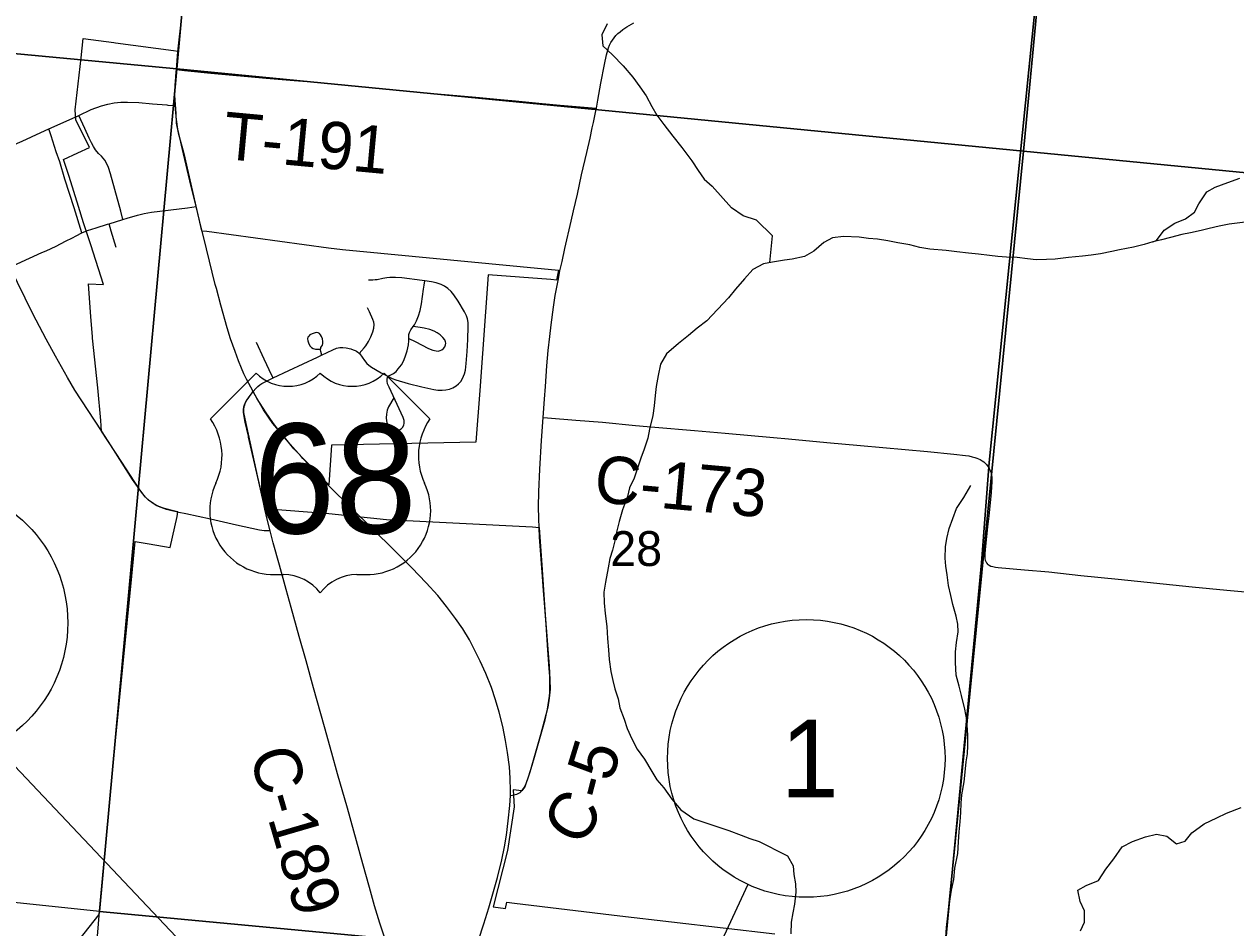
# Model space of a CAD drawing. Extents: x 0 to 1101, y 0 to 440.
# Drawn here: x 221.27 to 264.92, y 306.8 to 339.33 of the extents above; entities that cross this region are included whole.
import ezdxf

# ---------------------------------------------------------------- set-up
doc = ezdxf.new("R2010")
doc.units = 0
for name, color, linetype in [('GM_X_City_Street', 7, 'Continuous'), ('GM_X_Corporation', 7, 'Continuous'), ('GM_X_County_Road', 7, 'Continuous'), ('GM_X_County_Road_Text', 7, 'Continuous'), ('GM_X_Major_River', 7, 'Continuous'), ('GM_X_Minor_River', 7, 'Continuous'), ('GM_X_Section', 7, 'Continuous'), ('GM_X_Section_Text', 7, 'Continuous'), ('GM_X_State_Route', 7, 'Continuous'), ('GM_X_Township_Road', 7, 'Continuous'), ('GM_X_Township_Road_Text', 7, 'Continuous'), ('GM_X_US_Location', 7, 'Continuous'), ('GM_X_US_Route', 7, 'Continuous'), ('GM_X_US_Shield', 7, 'Continuous'), ('SH_Masking', 7, 'Continuous'), ('SH_Text', 7, 'Continuous')]:
    doc.layers.add(name, color=color, linetype=linetype)

msp = doc.modelspace()

# ---------------------------------------------------------------- linework, layer by layer
at = {"layer": 'GM_X_City_Street'}
msp.add_line((224.327, 332.148), (224.825, 332.3), dxfattribs=at)
for points in [[(224.825, 332.3), (224.741, 332.605), (224.529, 333.38), (224.379, 333.94), (224.306, 334.172), (224.245, 334.308), (224.167, 334.435), (224.048, 334.579), (223.941, 334.68), (223.838, 334.81), (223.761, 334.935), (223.691, 335.06), (223.603, 335.236), (223.454, 335.579), (223.228, 336.049)], [(224.825, 332.3), (224.98, 332.348), (225.351, 332.452), (225.582, 332.514), (225.85, 332.56), (227.145, 332.724), (227.463, 332.764)], [(223.339, 331.82), (223.54, 331.901), (223.856, 332), (224.268, 332.13), (224.327, 332.148)], [(224.577, 331.294), (224.403, 331.885), (224.327, 332.148)], [(229.516, 326.109), (229.612, 326.216), (229.687, 326.291), (229.757, 326.345), (229.832, 326.393), (230.232, 326.599), (230.795, 326.865), (231.828, 327.343), (231.983, 327.419), (232.38, 327.613), (232.514, 327.667), (232.577, 327.683), (232.636, 327.692), (232.691, 327.694), (232.744, 327.693), (232.87, 327.676), (233.032, 327.64), (233.12, 327.612), (233.186, 327.586), (233.235, 327.56), (233.286, 327.524), (233.334, 327.48), (233.354, 327.461), (233.528, 327.222), (233.614, 327.119), (233.685, 327.054), (233.779, 326.988), (234.126, 326.782), (234.368, 326.658), (234.522, 326.579), (234.658, 326.523), (235.101, 326.392), (235.59, 326.273), (236.028, 326.179), (236.167, 326.161), (236.32, 326.151), (236.454, 326.164), (236.584, 326.196), (236.709, 326.245), (236.826, 326.312), (236.917, 326.385), (236.994, 326.473), (237.054, 326.573), (237.125, 326.75), (237.16, 326.879), (237.195, 327.121), (237.23, 327.55), (237.244, 327.98), (237.267, 328.445), (237.261, 328.598), (237.236, 328.73), (237.2, 328.839), (237.134, 328.976), (236.901, 329.359), (236.745, 329.594), (236.648, 329.711), (236.535, 329.814), (236.409, 329.901), (236.289, 329.961), (236.11, 330.024), (235.943, 330.061), (235.702, 330.09), (235.608, 330.102), (234.869, 330.196), (234.644, 330.217), (234.531, 330.218), (234.436, 330.216), (234.33, 330.205), (234.192, 330.181), (233.982, 330.134), (233.913, 330.124), (233.829, 330.121), (233.676, 330.121)], [(234.368, 326.658), (234.47, 326.71), (234.574, 326.762), (234.663, 326.83), (234.744, 326.924), (234.858, 327.071), (234.933, 327.2), (234.997, 327.354), (235.063, 327.568), (235.109, 327.787), (235.123, 327.935), (235.125, 328.022), (235.128, 328.159), (235.145, 328.231), (235.195, 328.33), (235.279, 328.445), (235.326, 328.511), (235.406, 328.658), (235.476, 328.829), (235.535, 329.024), (235.581, 329.261), (235.656, 329.793), (235.679, 329.94), (235.702, 330.09)], [(233.334, 327.48), (233.513, 327.684), (233.57, 327.75), (233.667, 327.904), (233.759, 328.083), (233.824, 328.254), (233.858, 328.394), (233.871, 328.518), (233.862, 328.605), (233.83, 328.706), (233.706, 328.976), (233.636, 329.127)], [(235.125, 328.022), (235.356, 327.903), (235.838, 327.656), (235.994, 327.593), (236.103, 327.569), (236.178, 327.566), (236.251, 327.58), (236.319, 327.61), (236.377, 327.657), (236.421, 327.717), (236.447, 327.787), (236.452, 327.843), (236.444, 327.898), (236.416, 327.966), (236.349, 328.057), (236.256, 328.148), (236.15, 328.225), (236.035, 328.286), (235.876, 328.341), (235.676, 328.388), (235.528, 328.409), (235.279, 328.445)], [(230.232, 326.599), (230.193, 326.681), (229.911, 327.275), (229.631, 327.867)], [(231.983, 327.419), (231.973, 327.463), (231.954, 327.544), (231.944, 327.611), (231.949, 327.659), (231.958, 327.688), (231.982, 327.727), (232.008, 327.775), (232.028, 327.836), (232.031, 327.91), (232.016, 328.002), (231.981, 328.088), (231.943, 328.152), (231.904, 328.192), (231.855, 328.22), (231.801, 328.231), (231.746, 328.226), (231.64, 328.189), (231.558, 328.145), (231.517, 328.107), (231.488, 328.06), (231.476, 328.006), (231.486, 327.933), (231.524, 327.827), (231.57, 327.746), (231.62, 327.692), (231.683, 327.653), (231.757, 327.635), (231.852, 327.629), (231.933, 327.627)], [(234.579, 325.882), (234.39, 325.557), (234.348, 325.434), (234.319, 325.288), (234.309, 325.158), (234.316, 325.047), (234.344, 324.94), (234.392, 324.839), (234.439, 324.782), (234.498, 324.736), (234.566, 324.706), (234.64, 324.695), (234.714, 324.701), (234.784, 324.725), (234.847, 324.765), (234.899, 324.818), (234.942, 324.899), (234.957, 324.972), (234.953, 325.064), (234.922, 325.171), (234.631, 325.795), (234.41, 326.267), (234.361, 326.386), (234.345, 326.475), (234.345, 326.558), (234.368, 326.658)]]:
    msp.add_lwpolyline(points, dxfattribs=at)
at = {"layer": 'GM_X_Corporation'}
msp.add_lwpolyline([(219.682, 301.859), (223.961, 307.274), (224.33, 311.172), (224.497, 312.934), (225.14, 319.463), (225.268, 320.712), (225.764, 320.627), (226.52, 320.496), (226.773, 321.612), (226.805, 321.774), (226.746, 321.787), (226.716, 321.794), (226.687, 321.8), (226.326, 321.897), (226.119, 321.968), (225.939, 322.066), (225.749, 322.194), (225.634, 322.304), (225.536, 322.422), (225.403, 322.603), (224.779, 323.563), (224.047, 324.677), (224.021, 325.064), (223.915, 326.243), (223.728, 328.032), (223.724, 328.088), (223.672, 328.796), (223.579, 329.983), (224.12, 329.958), (223.662, 331.39), (223.513, 331.855), (223.407, 332.185), (223.221, 332.773), (223.053, 333.304), (222.881, 333.848), (222.687, 334.462), (223.2, 334.7), (223.621, 334.894), (223.131, 335.885), (223.096, 336.255), (223.243, 337.493), (223.317, 338.124), (223.389, 338.824), (224.493, 338.674), (224.556, 338.666), (226.64, 338.387), (226.798, 338.362), (226.736, 337.719), (226.696, 337.121), (226.684, 336.768), (226.724, 336.114), (226.746, 335.775), (226.812, 335.418), (227.015, 334.679), (227.489, 332.62), (227.655, 331.894), (227.851, 331.877), (232.224, 331.276), (232.735, 331.218), (240.513, 330.477), (240.44, 330.122), (240.24, 330.139), (237.987, 330.307), (237.678, 326.146), (237.54, 324.283), (232.336, 324.171), (232.247, 322.747), (231.964, 323.035), (230.983, 324.047), (230.591, 324.519), (230.225, 324.96), (229.888, 325.448), (229.509, 326.125), (229.441, 326.029), (229.36, 325.916), (229.322, 325.862), (229.256, 325.762), (229.231, 325.696), (229.217, 325.67), (229.201, 325.621), (229.178, 325.553), (229.172, 325.464), (229.168, 325.35), (229.275, 324.849), (229.394, 324.298), (229.674, 323.019), (229.933, 321.896), (232.241, 321.721), (234.315, 321.497), (239.584, 321.234), (239.816, 321.209), (239.915, 319.865), (240.042, 318.067), (240.182, 316.214), (240.207, 315.732), (240.212, 315.394), (240.185, 315.066), (240.131, 314.74), (239.996, 314.242), (239.863, 313.748), (239.478, 312.4), (239.3, 311.87), (239.2, 311.733), (238.884, 311.766), (238.924, 311.151), (238.677, 309.578), (238.167, 307.552), (238.612, 307.496), (238.65, 307.719), (238.932, 307.684), (242.722, 307.224), (248.316, 306.586)], dxfattribs=at)
at = {"layer": 'GM_X_County_Road'}
msp.add_line((240.502, 330.105), (240.57, 330.453), dxfattribs=at)
for points in [[(189.224, 280.089), (205.419, 278.858), (219.953, 277.58), (235.998, 275.889), (239.628, 275.54), (251.141, 274.543), (251.38, 274.519), (251.924, 280.12), (253.117, 292.401), (254.279, 304.355), (255.755, 319.941), (256.033, 323.55), (258.549, 348.4), (260.153, 364.832), (262.619, 390.471), (263.034, 394.781), (265.106, 419.025), (265.627, 425.107), (187.375, 425.107)], [(258.549, 348.4), (256.033, 323.55), (255.755, 319.941), (254.279, 304.355), (253.117, 292.401), (251.924, 280.12), (251.38, 274.519), (281.529, 271.532), (305.637, 269.297), (307.931, 269.05), (324.455, 267.133), (346.049, 265.027), (373.771, 262.138), (378.061, 261.761), (380.797, 261.323), (386.092, 260.749), (411.56, 258.243), (435.213, 255.629), (437.137, 278.176), (437.233, 279.3), (439.492, 305.784), (441.919, 334.219), (444.709, 367.542)], [(240.57, 330.453), (240.643, 330.785), (240.746, 331.258), (240.972, 332.236), (241.058, 332.618), (241.199, 333.217), (241.35, 333.909), (241.536, 334.719), (241.654, 335.235), (241.734, 335.599), (241.777, 335.8), (241.874, 336.274), (241.881, 336.311), (241.937, 336.604), (242.048, 337.209), (242.172, 337.887), (242.246, 338.232), (242.32, 338.479), (242.357, 338.576), (242.407, 338.68), (242.459, 338.762), (242.517, 338.846), (242.583, 338.924), (242.653, 338.994), (242.735, 339.063), (242.837, 339.141), (242.977, 339.236), (243.233, 339.385)], [(238.782, 311.558), (238.865, 311.576), (238.956, 311.599), (239.019, 311.616), (239.06, 311.632), (239.092, 311.65), (239.131, 311.676), (239.156, 311.696), (239.188, 311.727), (239.223, 311.767), (239.254, 311.809), (239.288, 311.862), (239.354, 312), (239.411, 312.16), (239.531, 312.534), (239.654, 312.945), (239.794, 313.447), (239.936, 313.949), (240.031, 314.29), (240.122, 314.673), (240.174, 314.987), (240.192, 315.138), (240.202, 315.286), (240.209, 315.567), (240.2, 315.865), (240.183, 316.139), (240.138, 316.797), (240.071, 317.724), (240.012, 318.505), (239.979, 318.932), (239.942, 319.452), (239.837, 320.864), (239.803, 321.533), (239.794, 321.961), (239.806, 322.5), (239.845, 323.318), (239.907, 324.341), (239.968, 325.168), (240.018, 325.828), (240.046, 326.292), (240.1, 327.034), (240.149, 327.59), (240.199, 328.09), (240.25, 328.515), (240.332, 329.141), (240.402, 329.562), (240.502, 330.105)], [(239.968, 325.168), (240.123, 325.157), (241.137, 325.081), (242.098, 325.001), (243.286, 324.89), (243.991, 324.826), (245.422, 324.709), (246.517, 324.61), (248.262, 324.449), (248.799, 324.401), (250.191, 324.274), (251.398, 324.167), (253.811, 323.943), (254.758, 323.857), (255.187, 323.808), (255.299, 323.788), (255.428, 323.761), (255.523, 323.733), (255.592, 323.709), (255.652, 323.685), (255.713, 323.655), (255.787, 323.609), (255.842, 323.571), (255.898, 323.521), (255.939, 323.477), (255.998, 323.402), (256.032, 323.348)], [(256.032, 323.348), (256.038, 323.337), (256.072, 323.267), (256.09, 323.208), (256.102, 323.156), (256.116, 323.089), (256.125, 323.024), (256.132, 322.939), (256.134, 322.852), (256.102, 322.477), (256.018, 321.624), (255.978, 321.234), (255.887, 320.419), (255.874, 320.254), (255.874, 320.196), (255.875, 320.146), (255.883, 320.088), (255.894, 320.039), (255.914, 319.989), (255.938, 319.945), (255.957, 319.922)], [(255.957, 319.922), (255.968, 319.908), (255.997, 319.881), (256.034, 319.852), (256.094, 319.823), (256.161, 319.802), (256.259, 319.781), (256.358, 319.768), (257.307, 319.689), (258.18, 319.61), (259.336, 319.489), (260.683, 319.348), (263.351, 319.079), (264.596, 318.953), (266.192, 318.806)]]:
    msp.add_lwpolyline(points, dxfattribs=at)
at = {"layer": 'GM_X_Major_River'}
for points in [[(265.264, 332.204), (264.683, 332.133), (264.318, 332.058), (263.964, 331.972), (263.668, 331.908), (263.291, 331.822), (262.972, 331.758), (262.572, 331.65), (262.241, 331.564), (261.934, 331.5), (261.614, 331.402), (261.237, 331.305), (260.736, 331.209), (260.45, 331.145), (260.051, 331.06), (259.71, 331.019), (259.402, 330.978), (258.89, 330.939), (258.411, 330.878), (258.104, 330.86), (257.729, 330.853), (257.411, 330.881), (257.048, 330.931), (256.661, 330.948), (256.343, 330.975), (256.048, 331.002), (255.651, 331.054), (255.288, 331.093), (254.868, 331.133), (254.482, 331.184), (253.891, 331.238), (253.54, 331.299), (253.177, 331.384), (252.746, 331.459), (252.383, 331.532), (252.009, 331.594), (251.691, 331.621), (251.35, 331.66), (250.782, 331.691), (250.395, 331.64), (250.074, 331.474), (249.717, 331.16), (249.385, 330.971), (248.94, 330.875), (248.655, 330.833), (248.222, 330.771), (247.903, 330.707), (247.514, 330.497), (247.213, 330.171), (246.89, 329.788), (246.647, 329.485), (245.858, 328.648)], [(245.858, 328.648), (245.512, 328.392), (245.2, 328.125), (244.842, 327.835), (244.403, 327.467), (244.192, 327.096), (244.105, 326.687), (244.041, 326.29), (244.001, 325.961), (243.96, 325.597), (243.92, 325.245), (243.797, 324.758), (243.734, 324.429), (243.602, 324.033), (243.483, 323.705), (243.362, 323.343), (243.242, 322.993), (243.077, 322.643), (243.003, 322.326), (242.824, 321.851), (242.702, 321.432), (242.617, 321.092), (242.542, 320.729), (242.457, 320.401), (242.371, 320.095), (242.309, 319.755), (242.208, 319.244), (242.156, 318.881), (242.161, 318.505), (242.2, 318.118), (242.26, 317.65), (242.286, 317.217), (242.324, 316.807), (242.341, 316.465), (242.402, 316.032), (242.476, 315.7), (242.55, 315.403), (242.669, 315.037), (242.731, 314.717), (242.883, 314.305), (242.991, 313.973), (243.155, 313.606), (243.353, 313.227), (243.62, 312.869), (243.885, 312.421), (244.062, 312.122), (244.307, 311.833), (244.596, 311.429), (244.919, 311.048), (245.392, 310.721)], [(245.392, 310.721), (246.659, 310.306), (247.1, 310.129), (247.405, 310.011), (247.745, 309.904), (248.038, 309.763), (248.411, 309.576), (248.772, 309.389), (248.972, 309.033), (249.001, 308.714), (249.053, 308.383), (249.072, 308.087), (249.02, 307.655), (248.959, 307.337), (248.897, 306.997), (248.891, 306.576)]]:
    msp.add_lwpolyline(points, dxfattribs=at)
at = {"layer": 'GM_X_Minor_River'}
for points in [[(242.269, 339.341), (242.08, 338.946), (242.119, 338.558), (242.466, 338.233), (242.846, 337.84), (243.191, 337.424), (243.447, 337.078), (243.68, 336.755), (243.878, 336.376), (244.055, 336.054), (244.31, 335.72), (244.633, 335.304), (244.956, 334.9), (245.323, 334.416), (245.544, 334.07), (245.767, 333.759), (246.058, 333.504)], [(261.934, 331.5), (262.059, 331.544), (262.337, 331.915), (262.728, 332.172), (263.105, 332.326), (263.438, 332.56), (263.59, 332.865), (263.881, 333.294), (264.179, 333.471), (264.636, 333.636), (265.07, 333.789)], [(248.127, 330.752), (248.224, 331.716), (247.653, 332.282), (247.166, 332.436), (246.749, 332.727), (246.058, 333.504)], [(254.472, 306.44), (254.5, 306.804), (254.553, 307.338), (254.604, 307.69), (254.678, 308.156), (254.763, 308.542), (254.803, 308.951), (254.902, 309.473), (254.93, 309.894), (254.958, 310.258), (254.986, 310.61), (255.014, 310.951), (255.03, 311.292), (255.045, 311.588), (255.132, 312.053), (255.171, 312.406), (255.21, 312.769), (255.248, 313.065), (255.264, 313.36), (255.269, 313.736), (255.231, 314.283), (255.157, 314.671), (255.039, 315.162), (254.953, 315.505), (254.845, 315.893), (254.817, 316.349), (254.823, 316.736), (254.862, 317.077), (254.912, 317.451), (254.905, 317.736), (254.841, 318.021), (254.722, 318.444), (254.658, 318.764), (254.572, 319.129), (254.521, 319.506), (254.469, 319.825), (254.45, 320.11), (254.456, 320.519), (254.505, 320.815), (254.59, 321.178), (254.72, 321.54), (254.862, 321.902), (255.118, 322.297), (255.374, 322.726)], [(259.331, 306.69), (259.471, 306.996), (259.466, 307.405), (259.311, 307.749), (259.226, 308.149), (259.524, 308.327), (259.97, 308.502), (260.237, 308.908), (260.527, 309.28), (260.829, 309.719), (261.195, 309.908), (261.664, 310.072), (262.063, 310.169), (262.437, 310.095), (262.786, 309.817), (263.094, 309.915), (263.337, 310.219), (263.785, 310.543), (264.243, 310.764), (264.587, 310.93), (265.113, 311.127)]]:
    msp.add_lwpolyline(points, dxfattribs=at)
at = {"layer": 'GM_X_Section'}
for points in [[(197.44, 370.951), (229.492, 367.804), (226.76, 337.722), (194.684, 340.756)], [(260.116, 364.815), (257.267, 334.765), (226.76, 337.722), (229.492, 367.804)], [(282.042, 362.903), (287.855, 339.988), (287.055, 331.875), (257.267, 334.765), (260.116, 364.815)], [(226.76, 337.722), (223.979, 307.391), (192.078, 310.752), (194.684, 340.756)], [(257.267, 334.765), (254.28, 304.547), (223.979, 307.391), (226.76, 337.722)], [(287.055, 331.875), (284.164, 302.086), (254.28, 304.547), (257.267, 334.765)], [(254.28, 304.547), (251.23, 274.522), (221.544, 277.306), (223.979, 307.391)]]:
    msp.add_lwpolyline(points, close=True, dxfattribs=at)
at = {"layer": 'GM_X_State_Route'}
for points in [[(223.228, 336.049), (223.677, 336.257), (224.046, 336.389), (224.281, 336.456), (224.502, 336.5), (224.745, 336.526), (224.989, 336.532), (225.399, 336.511), (225.882, 336.471), (226.4, 336.426), (226.437, 336.424), (226.705, 336.408)], [(221.86, 335.431), (222.154, 335.567), (222.24, 335.606), (223.228, 336.049)], [(219.23, 334.453), (219.56, 334.525), (219.963, 334.634), (220.245, 334.725), (220.557, 334.847), (221.19, 335.121), (221.86, 335.431)]]:
    msp.add_lwpolyline(points, dxfattribs=at)
at = {"layer": 'GM_X_Township_Road'}
for points in [[(226.75, 337.698), (227.044, 337.672), (227.987, 337.575), (229.985, 337.39), (230.992, 337.31), (231.79, 337.242), (232.347, 337.19), (232.884, 337.135), (233.607, 337.062), (234.923, 336.932), (235.182, 336.907), (236.018, 336.841), (236.851, 336.767), (237.538, 336.711), (238.43, 336.628), (238.967, 336.575), (239.931, 336.479), (240.575, 336.424), (241.724, 336.325), (241.881, 336.311)], [(222.544, 334.38), (222.421, 334.743), (222.237, 335.313), (222.154, 335.567)], [(223.339, 331.82), (223.063, 332.726), (222.733, 333.754), (222.544, 334.38)], [(220.761, 330.585), (221.009, 330.7), (221.901, 331.112), (222.051, 331.179), (222.415, 331.346), (222.758, 331.522), (223.003, 331.642), (223.132, 331.712), (223.339, 331.82)], [(224.049, 324.687), (223.089, 326.161), (222.821, 326.61), (222.392, 327.376), (222.055, 327.999), (221.578, 328.908), (221.022, 330.029), (220.761, 330.585)], [(229.345, 324.495), (229.229, 325.003), (229.162, 325.348), (229.161, 325.455), (229.178, 325.561), (229.213, 325.662), (229.291, 325.793), (229.516, 326.109)], [(226.84, 321.757), (226.398, 321.862), (226.2, 321.927), (226.044, 321.996), (225.913, 322.074), (225.777, 322.178), (225.626, 322.322), (225.492, 322.482), (225.171, 322.943), (224.799, 323.526), (224.395, 324.153), (224.049, 324.687)], [(229.938, 321.878), (229.887, 322.107), (229.721, 322.853), (229.352, 324.467), (229.345, 324.495)], [(230.127, 321.088), (230.07, 321.09), (229.917, 321.096), (229.749, 321.117), (228.919, 321.297), (227.977, 321.516), (227.087, 321.71), (226.84, 321.757)], [(232.555, 312.338), (232.347, 313.089), (232.085, 314.04), (231.693, 315.44), (231.425, 316.41), (231.172, 317.286), (230.887, 318.327), (230.71, 318.974), (230.463, 319.853), (230.236, 320.66), (230.127, 321.088), (230.021, 321.508), (229.938, 321.878)], [(236.151, 300.144), (236.048, 300.232), (236.005, 300.271), (235.972, 300.319), (235.949, 300.366), (235.929, 300.416), (235.848, 300.679), (235.778, 300.966), (235.625, 301.617), (235.493, 302.102), (235.352, 302.66), (235.222, 303.143), (235.1, 303.629), (234.904, 304.404), (234.732, 305.012), (234.4, 306.057), (234.229, 306.529), (234.077, 306.967), (233.888, 307.589), (233.703, 308.253), (233.469, 309.097), (232.909, 311.106), (232.555, 312.338)]]:
    msp.add_lwpolyline(points, dxfattribs=at)
at = {"layer": 'GM_X_US_Route'}
for p, q in [((227.681, 331.884), (227.587, 332.265)), ((228.189, 329.816), (228.151, 329.958)), ((232.126, 322.83), (231.303, 323.697)), ((232.249, 322.7), (232.126, 322.83))]:
    msp.add_line(p, q, dxfattribs=at)
for points in [[(226.798, 338.334), (226.947, 339.628)], [(226.705, 336.408), (226.695, 336.651), (226.705, 337.08), (226.744, 337.619), (226.75, 337.698), (226.798, 338.334)], [(227.235, 333.692), (226.999, 334.663), (226.804, 335.555), (226.747, 335.905), (226.711, 336.259), (226.705, 336.408)], [(227.587, 332.265), (227.463, 332.764), (227.403, 333.005), (227.235, 333.692)], [(228.151, 329.958), (227.833, 331.24), (227.681, 331.884)], [(229.246, 326.605), (229.182, 326.742), (229.095, 326.943), (228.985, 327.218), (228.863, 327.544), (228.702, 328.001), (228.576, 328.406), (228.348, 329.219), (228.189, 329.816)], [(229.516, 326.109), (229.272, 326.55), (229.246, 326.605)], [(231.303, 323.697), (231.242, 323.763), (230.843, 324.209), (230.508, 324.611), (230.248, 324.955), (229.961, 325.372), (229.661, 325.846), (229.516, 326.109)], [(238.774, 312.154), (238.773, 312.184), (238.746, 312.591), (238.685, 313.108), (238.612, 313.546), (238.512, 314.041), (238.38, 314.564), (238.248, 315.01), (238.1, 315.45), (237.893, 315.951), (237.699, 316.401), (237.494, 316.805), (237.316, 317.166), (237.069, 317.559), (236.802, 317.941), (236.483, 318.368), (236.165, 318.76), (235.752, 319.224), (235.233, 319.762), (234.604, 320.383), (232.249, 322.7)], [(238.782, 311.558), (238.788, 311.761), (238.774, 312.154)], [(238.007, 307.52), (238.317, 308.614), (238.475, 309.245), (238.577, 309.716), (238.646, 310.137), (238.709, 310.653), (238.758, 311.208), (238.782, 311.558)], [(237.612, 306.273), (237.639, 306.358), (237.822, 306.946), (238.007, 307.52)]]:
    msp.add_lwpolyline(points, dxfattribs=at)
at = {"layer": 'GM_X_US_Shield'}
for p, q in [((229.624, 326.767), (227.976, 325.119)), ((235.886, 325.119), (234.238, 326.767)), ((230.283, 319.516), (230.613, 319.516)), ((233.25, 319.516), (233.579, 319.516))]:
    msp.add_line(p, q, dxfattribs=at)
for centre, radius, start, end in [((230.778, 327.944), 1.648, 225.573, 314.427), ((233.085, 327.944), 1.648, 225.573, 314.427), ((226.086, 323.796), 2.307, 334.5471, 35.0009), ((237.776, 323.796), 2.307, 144.9991, 205.4529), ((230.258, 321.823), 2.307, 154.8319, 270.6383), ((233.605, 321.823), 2.307, 269.3617, 25.1681), ((230.613, 317.868), 1.648, 36.8699, 90), ((233.25, 317.868), 1.648, 90, 143.1301)]:
    msp.add_arc(centre, radius, start, end, dxfattribs=at)
at = {"layer": 'SH_Masking'}
for centre in [(217.836, 317.778), (249.444, 312.897)]:
    msp.add_circle(centre, 5, dxfattribs=at)
at = {"layer": 'SH_Text'}
for p, q in [((237.963, 294.642), (220.208, 313.377)), ((247.337, 308.362), (237.349, 286.865))]:
    msp.add_line(p, q, dxfattribs=at)
for centre in [(217.836, 317.778), (249.444, 312.897)]:
    msp.add_circle(centre, 5, dxfattribs=at)

# ---------------------------------------------------------------- texts
at = {"layer": 'GM_X_County_Road_Text'}
for s, height, rotation, p in [('C-173', 1.7045, 354.7559, (241.761, 322.137)), ('5', 1.705, 72.908, (242.425, 312.006)), ('C-189', 1.7045, 286.2828, (229.363, 313.058)), ('-', 1.705, 75.491, (242.255, 311.348)), ('C', 1.705, 58.7116, (241.317, 309.651))]:
    msp.add_text(s, height=height, rotation=rotation, dxfattribs=at).set_placement(p)
at = {"layer": 'GM_X_Section_Text'}
msp.add_text('28', height=1.2557, rotation=0, dxfattribs=at).set_placement((242.381, 319.825))
at = {"layer": 'GM_X_Township_Road_Text'}
msp.add_text('T-191', height=1.7045, rotation=354.6531, dxfattribs=at).set_placement((228.381, 334.49))
at = {"layer": 'GM_X_US_Location'}
for s, p in [('0', (231.929, 322.945)), ('/', (231.93, 322.945))]:
    msp.add_text(s, height=0.00568, dxfattribs=at).set_placement(p)
msp.add_text('68', height=0.00568, rotation=0, dxfattribs=at).set_placement((230.756, 321.769))
at = {"layer": 'GM_X_US_Shield'}
msp.add_text('68', height=3.9551, dxfattribs=at).set_placement((229.525, 320.999))
at = {"layer": 'SH_Text'}
msp.add_text('1', height=2.8, rotation=360, dxfattribs=at).set_placement((248.528, 311.497))

doc.saveas('drawing.dxf')
